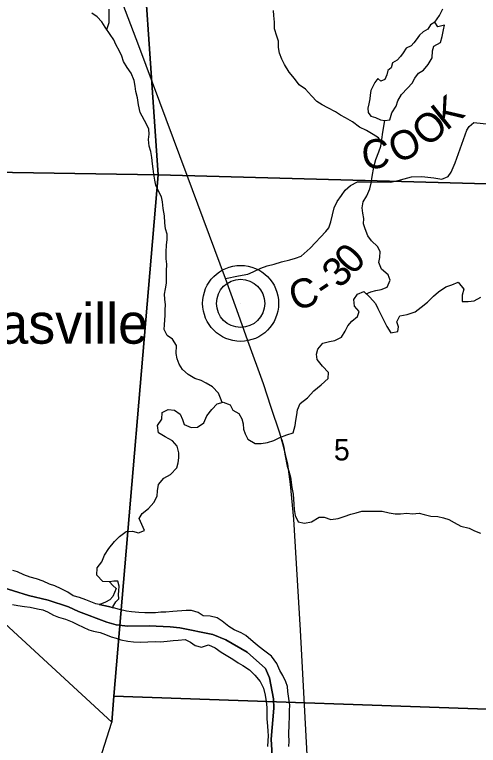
# Model space of a CAD drawing. Extents: x 1624196 to 2029251, y 146837 to 440034.
# Drawn here: x 1826991 to 1831786, y 308863 to 316418 of the extents above; entities that cross this region are included whole.
import ezdxf

# ---------------------------------------------------------------- set-up
doc = ezdxf.new("R2010")
doc.units = 0
for name, color, linetype in [('GM_X_County_Road', 7, 'Continuous'), ('GM_X_County_Road_Text', 7, 'Continuous'), ('GM_X_Major_River', 7, 'Continuous'), ('GM_X_Minor_Lake', 7, 'Continuous'), ('GM_X_Minor_River', 7, 'Continuous'), ('GM_X_Section', 7, 'Continuous'), ('GM_X_Section_Text', 7, 'Continuous'), ('GM_X_Township', 7, 'Continuous'), ('GM_X_Unincorporated', 7, 'Continuous'), ('GM_X_Unincorporated_Location', 7, 'Continuous'), ('GM_X_Unincorporated_Text', 7, 'Continuous'), ('GM_X_US_Route', 7, 'Continuous')]:
    doc.layers.add(name, color=color, linetype=linetype)

msp = doc.modelspace()

# ---------------------------------------------------------------- linework, layer by layer
at = {"layer": 'GM_X_County_Road'}
msp.add_lwpolyline([(1829172.7, 313691.6), (1829304.8, 313716), (1829401, 313735.7), (1829457.8, 313758.9), (1829535.4, 313797.1), (1829603.8, 313821.5), (1829675.6, 313838.8), (1829750.9, 313860.9), (1829836.7, 313882.9), (1829896.9, 313901.4), (1829953.7, 313922.3), (1830046.7, 314004.7), (1830207.7, 314176), (1830238.3, 314212.7), (1830260.3, 314276.4), (1830294.7, 314419.8), (1830326.5, 314486), (1830372.4, 314547.7), (1830407.4, 314602.4), (1830462.5, 314651.4), (1830538, 314687.7), (1830613.1, 314690.6), (1830880.2, 314685.7), (1830979.6, 314711.6), (1831093.5, 314741.9), (1831202.9, 314745.5), (1831326.5, 314731.2), (1831409.3, 314717), (1831474.2, 314743.7), (1831504.5, 314790), (1831545.4, 314885.9), (1831666.5, 315222.1), (1831692.2, 315262.1), (1831740.8, 315302.1), (1832621.4, 315209.8)], dxfattribs=at)
at = {"layer": 'GM_X_Major_River'}
for points in [[(1829826.6, 308851.7), (1829828.5, 308907.8), (1829826.3, 308973.9), (1829830.1, 309086.1), (1829831.9, 309156.2), (1829833.7, 309224.3), (1829835.6, 309280.4), (1829825.5, 309346.5), (1829817.3, 309420.6), (1829813.2, 309470.6), (1829795.1, 309520.7), (1829765, 309584.7), (1829734.9, 309638.7), (1829702.7, 309710.8), (1829648.6, 309784.8), (1829578.5, 309836.7), (1829520.4, 309882.6), (1829456.3, 309934.5), (1829382.2, 310000.5), (1829332.2, 310026.4), (1829262.1, 310058.3), (1829206.1, 310092.2), (1829138, 310146.1), (1829083.9, 310182.1), (1829013.9, 310197.9), (1828940, 310203.8), (1828889.9, 310237.7), (1828819.9, 310257.6), (1828763.9, 310259.4), (1828628, 310247.1), (1828554.1, 310240.9), (1828502.1, 310240.8), (1828446.1, 310234.7), (1828338.2, 310234.4), (1828276.2, 310236.3), (1828200.2, 310244.1), (1828146.2, 310252), (1828076.2, 310269.8), (1828012.2, 310285.7), (1827960.2, 310299.6), (1827863.6, 310319.9), (1827830.2, 310327.4), (1827780.2, 310347.3), (1827728.2, 310369.2), (1827660.2, 310391.1), (1827596.1, 310411), (1827542.1, 310448.9), (1827472, 310482.8), (1827406, 310512.7), (1827352, 310528.6), (1827286, 310560.5), (1827217.9, 310584.3), (1827151.9, 310602.2), (1827085.9, 310626.1), (1827021.9, 310656), (1826971.9, 310669.9)], [(1828012.2, 310285.7), (1828008.2, 310295.7), (1828036.1, 310345.9), (1828068, 310380), (1828065.9, 310422.1), (1828069.8, 310462.1), (1828073.7, 310508.2), (1828059.6, 310560.3), (1828015.6, 310562.2), (1827973.6, 310554), (1828005.7, 310516.1), (1828041.8, 310486.1), (1828023.9, 310444), (1828008, 310403.9), (1827976.1, 310367.8), (1827932.1, 310343.6), (1827890.2, 310325.5), (1827863.6, 310319.9)], [(1826968.7, 310321.3), (1827022.7, 310309.5), (1827094.6, 310299.6), (1827150.6, 310291.7), (1827226.6, 310273.9), (1827282.6, 310266), (1827332.6, 310244.1), (1827392.7, 310210.2), (1827444.7, 310190.2), (1827518.7, 310168.4), (1827584.8, 310140.5), (1827640.8, 310112.6), (1827698.8, 310086.7), (1827756.9, 310058.8), (1827806.9, 310042.9), (1827874.9, 310029), (1827930.9, 310009.1), (1827990.9, 309985.2), (1828040.9, 309971.3), (1828090.9, 309953.4), (1828160.9, 309941.5), (1828220.9, 309933.7), (1828296.9, 309929.8), (1828366.9, 309934), (1828442.8, 309936.2), (1828500.8, 309932.3), (1828568.7, 309940.5), (1828628.7, 309948.6), (1828682.6, 309952.8), (1828754.6, 309958.9), (1828808.6, 309929), (1828858.7, 309897.1), (1828922.7, 309877.2), (1828996.6, 309901.4), (1829064.7, 309871.5), (1829126.7, 309825.6), (1829196.8, 309785.7), (1829246.8, 309753.8), (1829300.9, 309717.8), (1829350.9, 309689.9), (1829421, 309644), (1829475.1, 309588), (1829531.2, 309524.1), (1829563.3, 309456), (1829581.5, 309384), (1829593.6, 309317.9), (1829599.8, 309255.8), (1829597.9, 309193.7), (1829598.1, 309137.6), (1829604.2, 309063.5), (1829610.3, 309011.5), (1829612.5, 308961.4), (1829608.6, 308911.3), (1829606.7, 308851.2)], [(1827863.6, 310319.9), (1827960.2, 310299.6), (1828012.2, 310285.7)]]:
    msp.add_lwpolyline(points, dxfattribs=at)
at = {"layer": 'GM_X_Minor_Lake'}
for points in [[(1831336.8, 316340.9), (1831290.9, 316310.8), (1831263, 316268.6), (1831215.1, 316240.5), (1831177.2, 316204.3), (1831143.3, 316156.2), (1831119.4, 316126.1), (1831091.4, 316094), (1831039.5, 316071.8), (1831007.7, 316023.7), (1830979.8, 315983.5), (1830947.9, 315947.4), (1830899.9, 315919.2), (1830886.1, 315867.1), (1830850.2, 315839), (1830840.3, 315794.9), (1830818.4, 315746.8), (1830776.4, 315728.7), (1830746.4, 315758.6), (1830716.5, 315716.5), (1830674.7, 315632.3), (1830666.8, 315586.2), (1830662.9, 315546.1), (1830653, 315494), (1830643.1, 315451.9), (1830645.2, 315405.9), (1830675.3, 315367.9), (1830721.3, 315354), (1830773.4, 315330), (1830819.4, 315322.1)], [(1830819.4, 315322.1), (1830871.3, 315330.3), (1830891.1, 315402.4), (1830934.9, 315470.6), (1830952.8, 315526.8), (1830992.6, 315593), (1831054.5, 315659.2), (1831102.3, 315709.4), (1831130.2, 315761.5), (1831166.1, 315811.7), (1831218, 315843.9), (1831265.8, 315902.1), (1831307.6, 315972.3), (1831311.5, 316042.4), (1831327.3, 316092.5), (1831393.2, 316130.7), (1831413.1, 316190.9), (1831426.9, 316259), (1831434.8, 316309.1), (1831366.9, 316290.9), (1831336.8, 316340.9)]]:
    msp.add_lwpolyline(points, dxfattribs=at)
at = {"layer": 'GM_X_Minor_River'}
for points in [[(1827943.8, 316262.7), (1827968.4, 316335.1), (1827970.3, 316415.2), (1827970.1, 316473.3)], [(1830784.2, 315102.2), (1830753.8, 315145.7), (1830699.7, 315179.6), (1830629.7, 315221.5), (1830557.6, 315255.4), (1830483.5, 315311.3), (1830413.5, 315351.2), (1830361.4, 315377.2), (1830307.4, 315413.1), (1830229.3, 315453), (1830171.3, 315484.9), (1830117.2, 315518.8), (1830061.1, 315576.8), (1829997, 315646.7), (1829934.9, 315692.7), (1829884.8, 315756.6), (1829828.7, 315824.6), (1829780.5, 315900.6), (1829752.4, 315956.6), (1829728.3, 316020.7), (1829720.2, 316076.8), (1829720, 316144.9), (1829703.9, 316196.9), (1829679.7, 316271), (1829679.6, 316341.1), (1829671.4, 316409.2), (1829669.3, 316461.2)], [(1830625.5, 313532.5), (1830673.5, 313553), (1830725.4, 313565.2), (1830779.4, 313575.3), (1830843.3, 313601.5), (1830873.1, 313673.7), (1830853, 313727.7), (1830784.9, 313787.6), (1830758.7, 313855.7), (1830766.6, 313907.8), (1830770.5, 313967.9), (1830744.3, 314021.9), (1830682.2, 314079.9), (1830644.1, 314131.9), (1830614, 314201.9), (1830597.9, 314256), (1830601.8, 314312), (1830591.6, 314364.1), (1830585.5, 314420.2), (1830595.4, 314482.3), (1830631.2, 314544.5), (1830665, 314618.7), (1830676.9, 314676.8), (1830688.7, 314744.9), (1830706.5, 314841.1), (1830724.3, 314919.3), (1830758.1, 314999.5), (1830778, 315057.6), (1830787.8, 315127.8), (1830799.6, 315203.9), (1830819.4, 315322.1), (1830871.3, 315330.3), (1830891.1, 315402.4), (1830934.9, 315470.6), (1830952.8, 315526.8), (1830992.6, 315593), (1831054.5, 315659.2), (1831102.3, 315709.4), (1831130.2, 315761.5), (1831166.1, 315811.7), (1831218, 315843.9), (1831265.8, 315902.1), (1831307.6, 315972.3), (1831311.5, 316042.4), (1831327.3, 316092.5), (1831393.2, 316130.7), (1831413.1, 316190.9), (1831426.9, 316259), (1831434.8, 316309.1), (1831366.9, 316290.9), (1831336.8, 316340.9), (1831382.6, 316409.1), (1831420.4, 316477.3)], [(1829138.1, 312408.9), (1829120.7, 312451.7), (1829098.6, 312503.7), (1829038.5, 312569.7), (1828972.4, 312609.6), (1828918.4, 312635.5), (1828854.4, 312655.4), (1828786.3, 312699.3), (1828726.2, 312749.2), (1828692.1, 312803.2), (1828672, 312859.3), (1828661.9, 312913.3), (1828663.7, 312997.5), (1828623.6, 313061.5), (1828569.5, 313099.4), (1828537.4, 313161.4), (1828539.3, 313211.5), (1828547.1, 313311.7), (1828548.9, 313365.8), (1828550.8, 313417.9), (1828542.7, 313478), (1828540.6, 313528), (1828552.4, 313584.1), (1828560.3, 313642.2), (1828560, 313766.4), (1828565.8, 313838.6), (1828559.7, 313892.6), (1828559.6, 313960.8), (1828561.4, 314036.9), (1828567.3, 314089), (1828567.1, 314147), (1828551, 314203.1), (1828542.9, 314267.2), (1828540.7, 314337.3), (1828528.6, 314413.4), (1828520.4, 314483.5), (1828508.3, 314535.5), (1828482.2, 314587.5), (1828450, 314655.6), (1828441.9, 314707.6), (1828429.8, 314767.7), (1828423.7, 314823.8), (1828417.5, 314875.8), (1828409.4, 314941.9), (1828399.3, 315004), (1828381.1, 315058), (1828375, 315128.1), (1828380.9, 315182.2), (1828378.8, 315232.3), (1828354.6, 315284.3), (1828290.4, 315404.4), (1828272.2, 315484.5), (1828260.1, 315556.5), (1828245.9, 315622.6), (1828237.8, 315678.7), (1828225.7, 315736.8), (1828197.5, 315812.8), (1828155.4, 315872.8), (1828117.3, 315934.8), (1828099.2, 315986.8), (1828077.1, 316038.9), (1828038.9, 316108.9), (1828016.8, 316158.9), (1827980.7, 316210.9), (1827926.6, 316286.9), (1827892.5, 316342.9), (1827844.4, 316394.9), (1827788.3, 316432.8)], [(1831133.7, 313345.8), (1831195.6, 313392), (1831259.4, 313444.2), (1831321.2, 313506.5), (1831375.1, 313552.7), (1831449, 313602.9), (1831512.9, 313623.1), (1831578.8, 313653.3), (1831634.9, 313581.3), (1831617.1, 313517.2), (1831617.2, 313453.1), (1831679.2, 313451.2), (1831743.1, 313459.4), (1831813, 313495.6)], [(1827973.6, 310554), (1827903.7, 310557.9), (1827839.5, 310623.8), (1827845.4, 310698), (1827893.2, 310760.2), (1827921, 310830.4), (1827964.9, 310898.6), (1828024.6, 310970.8), (1828074.5, 311023), (1828144.4, 311075.3), (1828208.3, 311079.4), (1828270.3, 311061.5), (1828334.2, 311083.7), (1828306.1, 311145.8), (1828280, 311209.8), (1828309.9, 311261.9), (1828375.7, 311312.2), (1828431.5, 311374.4), (1828465.4, 311440.6), (1828469.2, 311494.7), (1828479.1, 311558.8), (1828534.9, 311625), (1828602.8, 311665.3), (1828666.6, 311733.5), (1828682.5, 311783.6), (1828688.3, 311837.7), (1828690.2, 311887.8), (1828672.1, 311957.9), (1828624, 312011.8), (1828547.9, 312053.7), (1828479.9, 312093.6), (1828467.7, 312169.7), (1828513.5, 312235.9), (1828517.4, 312304), (1828579.3, 312336.2), (1828643.3, 312328.4), (1828703.3, 312288.5), (1828725.4, 312232.4), (1828743.5, 312180.4), (1828815.6, 312148.5), (1828881.5, 312152.7), (1828947.4, 312196.9), (1828977.2, 312269.1), (1829031, 312337.3), (1829086.9, 312395.5), (1829148.8, 312411.7), (1829220.8, 312383.8), (1829249, 312329.8), (1829311, 312295.9), (1829341.1, 312237.9), (1829353.2, 312187.8), (1829357.3, 312133.8), (1829373.5, 312083.7), (1829403.6, 312029.7), (1829477.6, 311983.8), (1829541.6, 311983.9), (1829607.5, 311994.1), (1829671.5, 312016.3), (1829733.4, 312046.5), (1829805.3, 312074.7), (1829871.2, 312094.9), (1829891, 312169), (1829898.9, 312223.1), (1829908.7, 312281.3), (1829914.6, 312333.3), (1829942.4, 312397.5), (1830018.3, 312457.8), (1830086.1, 312530.1), (1830159.9, 312590.3), (1830231.7, 312656.6), (1830235.6, 312718.7), (1830173.5, 312784.7), (1830119.3, 312852.6), (1830113.2, 312906.7), (1830127.1, 312960.8), (1830178.9, 313023), (1830246.8, 313039.2), (1830300.8, 313047.4), (1830370.7, 313083.6), (1830408.5, 313145.8), (1830436.4, 313199.9), (1830476.2, 313250.1), (1830538.1, 313298.3), (1830552, 313348.4), (1830503.9, 313404.4), (1830497.7, 313474.5), (1830537.6, 313526.7), (1830601.5, 313554.9), (1830663.6, 313496.9), (1830723.7, 313431), (1830747.8, 313380.9), (1830769.9, 313330.9), (1830804.1, 313262.9), (1830840.2, 313194.9), (1830882.3, 313128.8), (1830954.3, 313141), (1830960.1, 313191.1), (1830942, 313241.2), (1830973.9, 313303.3), (1831049.8, 313319.5), (1831133.7, 313345.8)], [(1829738.8, 312048.6), (1829755.4, 312020.5), (1829775.6, 311946.4), (1829785.7, 311874.3), (1829810, 311750.2), (1829828.1, 311698.1), (1829844.2, 311636.1), (1829850.3, 311586), (1829858.5, 311530), (1829870.6, 311461.9), (1829878.9, 311357.7), (1829881, 311303.7), (1829893.1, 311239.6), (1829921.3, 311173.6), (1829987.3, 311159.7), (1830059.2, 311175.9), (1830139, 311224.1), (1830191, 311224.3), (1830261, 311198.4), (1830335, 311208.6), (1830396.9, 311228.8), (1830468.8, 311253), (1830522.8, 311267.1), (1830582.7, 311283.3), (1830644.6, 311285.4), (1830710.6, 311283.6), (1830792.6, 311283.8), (1830864.6, 311267.9), (1830926.6, 311256), (1830982.5, 311256.2), (1831046.5, 311264.3), (1831106.5, 311256.4), (1831174.4, 311264.6), (1831224.4, 311248.7), (1831294.4, 311232.8), (1831368.4, 311229), (1831424.4, 311217.1), (1831480.4, 311197.2), (1831534.5, 311169.3), (1831606.5, 311129.4), (1831690.5, 311107.6), (1831744.6, 311081.6), (1831806.6, 311057.8)]]:
    msp.add_lwpolyline(points, dxfattribs=at)
at = {"layer": 'GM_X_Section'}
for points in [[(1828042.7, 321077.6), (1828477, 314760.9), (1823739.3, 314837.9)], [(1823739.3, 314837.9), (1828477, 314760.9), (1828017.2, 309373), (1827995.9, 309103), (1826130.1, 310819.1)]]:
    msp.add_lwpolyline(points, dxfattribs=at)
for points in [[(1828042.7, 321077.6), (1832892.1, 320934.1), (1832628.6, 314649), (1828477, 314760.9)], [(1828477, 314760.9), (1832628.6, 314649), (1832370.6, 309220.1), (1828017.2, 309373)], [(1832370.6, 309220.1), (1832125.2, 303941.1), (1827291.5, 304032.3), (1827425.3, 307307.8), (1827995.9, 309103), (1828017.2, 309373)]]:
    msp.add_lwpolyline(points, close=True, dxfattribs=at)
at = {"layer": 'GM_X_Township'}
for points in [[(1826820.7, 310509), (1827135.3, 310414.5), (1827338.6, 310365.5), (1827547.6, 310296.5), (1827650.9, 310247), (1827943.3, 310136.7), (1828040.9, 310111.3), (1828162.7, 310095.5), (1828382.7, 310100.5), (1828598.5, 310089.4), (1828698.3, 310078), (1829041.2, 310009.1), (1829174.5, 309955.1), (1829396.7, 309827.8), (1829584.3, 309658.9), (1829627, 309560.1), (1829668.1, 309343.1), (1829672.8, 309246.9), (1829644.5, 308926.8), (1829669.1, 308529.7)], [(1829669.1, 308529.7), (1829644.5, 308926.8), (1829672.8, 309246.9), (1829668.1, 309343.1), (1829627, 309560.1), (1829584.3, 309658.9), (1829396.7, 309827.8), (1829174.5, 309955.1), (1829041.2, 310009.1), (1828698.3, 310078), (1828598.5, 310089.4), (1828382.7, 310100.5), (1828162.7, 310095.5), (1828040.9, 310111.3), (1827943.3, 310136.7), (1827650.9, 310247), (1827547.6, 310296.5), (1827338.6, 310365.5), (1827135.3, 310414.5), (1826820.7, 310509)]]:
    msp.add_lwpolyline(points, dxfattribs=at)
at = {"layer": 'GM_X_Unincorporated'}
for radius in [392.8, 249]:
    msp.add_circle((1829327.9, 313433), radius, dxfattribs=at)
at = {"layer": 'GM_X_Unincorporated_Location'}
msp.add_line((1829327.9, 313433), (1829327.9, 313433), dxfattribs=at)
at = {"layer": 'GM_X_US_Route'}
for points in [[(1829403.7, 313046.1), (1829288.6, 313367.1), (1829172.7, 313691.6), (1828773.5, 314755.5), (1828274.4, 316096.8), (1827889.5, 317111.7), (1827683.9, 317698.5), (1827564.7, 318014.1)], [(1830129.7, 307962.3), (1830067.5, 308187.9), (1830035.2, 308381), (1829946.9, 310053.1), (1829878.1, 311201.2), (1829844.9, 311564.8), (1829816.5, 311770.6), (1829771.4, 311956.7), (1829734.7, 312091.1), (1829645.1, 312355.9), (1829563.7, 312600.3), (1829403.7, 313046.1)]]:
    msp.add_lwpolyline(points, dxfattribs=at)

# ---------------------------------------------------------------- texts
at = {"layer": 'GM_X_County_Road_Text'}
for s, rotation, p in [('K', 38.84242, (1831455.5, 315210.6)), ('O', 41.93107, (1831262.4, 315036.9)), ('O', 25.52806, (1830946.4, 314871.3)), ('C', 6.12382, (1830595.2, 314814.9)), ('0', 46.94888, (1830488.1, 313715.4)), ('3', 45.27635, (1830351.5, 313577.2)), ('C', 19.02739, (1829890, 313349.3)), ('-', 33.69609, (1830197.9, 313466.8))]:
    msp.add_text(s, height=300, rotation=rotation, dxfattribs=at).set_placement(p)
at = {"layer": 'GM_X_Section_Text'}
msp.add_text('5', height=221, rotation=0.00001, dxfattribs=at).set_placement((1830292, 311809.4))
at = {"layer": 'GM_X_Unincorporated_Text'}
msp.add_text('Lucasville', height=417, rotation=0.00001, dxfattribs=at).set_placement((1825922.8, 313016.1))

doc.saveas('drawing.dxf')
